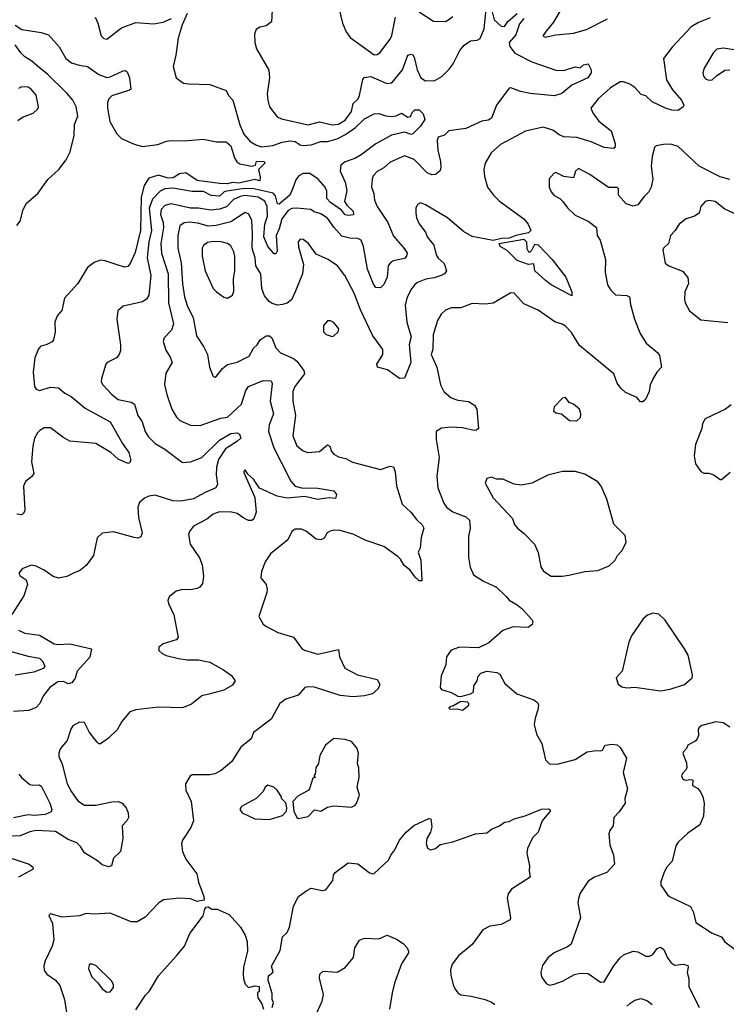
# Model space of a CAD drawing. Extents: x 1839239 to 1929705, y 762242 to 910352.
# Tile 308 of 429: x 1856083 to 1860474, y 872965 to 879086. Entities that reach past the tile are written whole.
import ezdxf

# ---------------------------------------------------------------- set-up
doc = ezdxf.new("R2010")
doc.units = 0

msp = doc.modelspace()

# ---------------------------------------------------------------- linework, layer by layer
at = {"layer": '0CON10XD'}
for points in [[(1858057.9, 879195), (1858088.2, 879065), (1858111.3, 879011.3), (1858136.9, 878975), (1858285, 878868.1), (1858305, 878869.2), (1858320.7, 878879.3), (1858385.4, 878965), (1858395, 878986.7), (1858417.9, 879102.1)], [(1859490, 879225), (1859400, 879070), (1859353.8, 879015), (1859333.3, 878985), (1859347.5, 878977.5), (1859415, 878992), (1859525, 879002.5), (1859605, 879025.7), (1859735, 879092.2)], [(1857124.5, 879125), (1857091.6, 879055), (1857068.3, 878971.7), (1857052.9, 878865), (1857035.7, 878795.7), (1857055, 878724.2), (1857101.8, 878691.8), (1857133.3, 878686.7), (1857265, 878683.8), (1857365.6, 878645.6), (1857381.2, 878615), (1857408, 878585), (1857451.9, 878431.9), (1857475.5, 878375), (1857515, 878328.9), (1857555, 878305.6), (1857585, 878296.4), (1857655, 878303.2), (1857714.2, 878325), (1857763.7, 878333.7), (1857795, 878329.3), (1857825, 878308.6), (1857845, 878303.2), (1857895, 878307.2), (1857955, 878328.6), (1857995, 878328.7), (1858055.2, 878345.2), (1858108, 878372), (1858169.7, 878415), (1858225, 878470.4), (1858285, 878500), (1858315, 878503.3), (1858358.7, 878488.7), (1858395.2, 878484.8), (1858421.5, 878488.5), (1858455, 878504.3), (1858495, 878480.5), (1858510.8, 878485), (1858521.6, 878508.4), (1858538.8, 878525), (1858566, 878525), (1858590.9, 878500.9), (1858601.4, 878465), (1858574.4, 878425), (1858525, 878376), (1858515, 878373.1), (1858475, 878387.3), (1858392.4, 878367.6), (1858295.3, 878314.7), (1858204.4, 878245), (1858165, 878223.1), (1858105, 878202.2), (1858078, 878182), (1858075.4, 878145), (1858104.6, 878075), (1858115.3, 878025), (1858101.8, 877955), (1858115, 877932.9), (1858154.2, 877895), (1858156.7, 877873.3), (1858125, 877868.5), (1858105, 877872.1), (1858082.8, 877902.8), (1858015, 877948.6), (1857991.9, 877975), (1857990.5, 878020.5), (1857982, 878045), (1857937.1, 878095), (1857885, 878130), (1857845, 878129.3), (1857818.1, 878115), (1857798.8, 878091.2), (1857781.1, 878038.9), (1857760.9, 877995), (1857695, 877940), (1857685, 877942.2), (1857671.5, 877991.5), (1857657.6, 878007.6), (1857526.8, 878036.8), (1857465, 878034.7), (1857369.1, 878020.9), (1857354.3, 878015.7), (1857325, 877989.3), (1857273.6, 877993.6), (1857225, 878017.4), (1857155, 878017.1), (1857035, 878038.4), (1856985, 878034.2), (1856955, 878019.7), (1856908.9, 877971.1), (1856887.5, 877915), (1856902.7, 877775), (1856884.8, 877705), (1856874.8, 877605), (1856898, 877495), (1856885, 877373.3), (1856870.6, 877349.4), (1856845, 877332.5), (1856725.8, 877304.2), (1856693.3, 877275), (1856687.1, 877225), (1856710, 877065), (1856709.7, 877030.3), (1856700.8, 877005), (1856685, 876983.8), (1856625.9, 876954.1), (1856618.8, 876945), (1856590.8, 876855), (1856590, 876835), (1856600, 876815), (1856655.7, 876755), (1856695, 876725.6), (1856775, 876708.2), (1856796.4, 876696.4), (1856816.1, 876626.1), (1856844.5, 876585), (1856862.7, 876525), (1856882.4, 876492.4), (1856925, 876451.2), (1856985, 876415.6), (1857095, 876333.6), (1857143.4, 876336.6), (1857215, 876364.7), (1857325, 876472.2), (1857370.5, 876499.5), (1857395, 876512.5), (1857435, 876517.5), (1857448.8, 876508.8), (1857456.7, 876485), (1857436.2, 876465), (1857362.2, 876417.8), (1857318.1, 876351.9), (1857305.3, 876305), (1857303.5, 876253.5), (1857312, 876198), (1857302.5, 876175), (1857235, 876147.3), (1857162.2, 876107.8), (1857085, 876093.6), (1857035, 876094.7), (1856925, 876130), (1856885.8, 876124.2), (1856858, 876112), (1856828.1, 876085), (1856817.8, 876055), (1856820.2, 875990.2), (1856844.3, 875895), (1856835, 875870), (1856817.1, 875862.9), (1856795, 875865.7), (1856665, 875902), (1856596.4, 875893.6), (1856563.3, 875865), (1856541.2, 875755), (1856495, 875693.3), (1856455, 875658.8), (1856425, 875650), (1856376.4, 875623.6), (1856324.4, 875614.4), (1856290, 875625), (1856235, 875664.3), (1856185, 875687.5), (1856155, 875694), (1856097.7, 875672.3), (1856077.5, 875645), (1856085, 875627.5), (1856124.1, 875604.1), (1856132, 875575), (1856108.6, 875505), (1856035, 875387.5)], [(1857650.8, 879145), (1857648.3, 879071.7), (1857615, 879048.8), (1857575, 879040), (1857552, 879025), (1857542.7, 878997.3), (1857544, 878945), (1857554, 878905), (1857631.7, 878771.7), (1857635.6, 878725), (1857620.6, 878625), (1857624.4, 878585), (1857636, 878545), (1857682.6, 878482.6), (1857708.9, 878468.9), (1857875, 878431.5), (1857945, 878451.5), (1858025, 878431.5), (1858065, 878437.5), (1858105, 878461.8), (1858144.6, 878515), (1858154.4, 878565), (1858186.5, 878595), (1858194.5, 878615), (1858214.5, 878715), (1858222.6, 878727.4), (1858265, 878733.3), (1858365, 878690), (1858395, 878692.9), (1858461.8, 878775), (1858494.7, 878865.3), (1858515, 878871.4), (1858525, 878868), (1858535, 878852), (1858552.7, 878775), (1858575, 878724.3), (1858605, 878706.5), (1858661.7, 878708.3), (1858706.8, 878733.2), (1858751.7, 878778.3), (1858777.5, 878812.5), (1858818.9, 878895), (1858845, 878928.2), (1858885, 878955.4), (1858925, 878959.2), (1858945, 878970), (1858970, 879030), (1858981.2, 879148.8)], [(1858565.7, 879135), (1858655, 879076), (1858730, 879075), (1858775, 879106.2)], [(1859015, 879150.8), (1859031.3, 879085), (1859075, 879045.5), (1859095, 879043.3), (1859117.1, 879075), (1859175, 879124.5)], [(1859215.9, 879094.1), (1859189.3, 879060.7), (1859165, 878991.3), (1859123.9, 878945), (1859129.1, 878919.1), (1859158.8, 878878.8), (1859265.8, 878825), (1859415, 878771.4), (1859465, 878770), (1859535, 878793.8), (1859565, 878787.5), (1859587.5, 878805), (1859615, 878812.5), (1859634, 878774), (1859634.2, 878755), (1859613.8, 878725), (1859515, 878678.5), (1859452.8, 878627.2), (1859406.6, 878613.4), (1859255, 878627.7), (1859195, 878638.8), (1859135, 878663.1), (1859125, 878660), (1859045.4, 878555), (1859015, 878474), (1858995, 878461.1), (1858954, 878455), (1858855, 878408.8), (1858748.8, 878395), (1858721.8, 878368.2), (1858684.2, 878355.8), (1858677.1, 878335), (1858680.9, 878275), (1858698.2, 878205), (1858700, 878165), (1858692.8, 878145), (1858667.4, 878122.6), (1858645, 878120.9), (1858614.6, 878134.6), (1858535, 878216), (1858475, 878238.8), (1858385, 878201.1), (1858345, 878165.5), (1858305, 878143.1), (1858280, 878115), (1858272.7, 878095), (1858270, 878045), (1858283.8, 878005), (1858288.5, 877965), (1858304.7, 877925), (1858370.4, 877825), (1858405, 877740), (1858475, 877661.4), (1858490.6, 877635), (1858487.1, 877615), (1858475, 877601.9), (1858405, 877587.5), (1858388.3, 877578.3), (1858372.9, 877555), (1858366.2, 877485), (1858345, 877440), (1858325, 877418.8), (1858295, 877420), (1858281.1, 877441.1), (1858243.4, 877535), (1858219.6, 877675), (1858204.7, 877714.7), (1858184.7, 877724.7), (1858135, 877727.1), (1858085, 877740.4), (1858035, 877795.5), (1857995, 877851.4), (1857955, 877879.4), (1857912.1, 877892.1), (1857892.5, 877905), (1857805, 877914.2), (1857775, 877911.2), (1857750.4, 877899.6), (1857712.5, 877847.5), (1857695.5, 877785), (1857677.6, 877745), (1857683, 877647), (1857675, 877630), (1857665, 877630), (1857625, 877675.5), (1857601, 877735), (1857605.4, 877815), (1857622.1, 877865), (1857620.2, 877925), (1857606.9, 877956.9), (1857565, 877981.8), (1857482.4, 877992.4), (1857453.2, 877986.8), (1857411.6, 877968.4), (1857367.6, 877922.4), (1857325, 877909), (1857271.5, 877901.5), (1857195, 877913.9), (1857145, 877913.5), (1857025, 877940.7), (1856985, 877930.3), (1856961.6, 877905), (1856958.1, 877875), (1856974.3, 877825), (1856977.5, 877795), (1856959.6, 877695), (1856963.8, 877635), (1857006, 877505), (1857008.2, 877325), (1857037.9, 877195), (1857025.6, 877155), (1856981.6, 877108.4), (1856974.5, 877085), (1856991.1, 877031.1), (1857018.8, 876988.8), (1857030.8, 876955), (1856991.7, 876888.3), (1856982.7, 876817.3), (1856998, 876755), (1857029.2, 876665), (1857057.5, 876615), (1857078.8, 876595), (1857145, 876564.4), (1857205, 876563.3), (1857331.8, 876608.2), (1857375, 876614.7), (1857461.8, 876695), (1857488.8, 876781.2), (1857504.4, 876805), (1857595, 876843.5), (1857645, 876841.2), (1857650.8, 876825), (1857638.6, 876715), (1857659.6, 876635), (1857633.3, 876566.7), (1857630, 876525), (1857662.5, 876425), (1857708.5, 876335), (1857767.9, 876217.9), (1857795, 876185.9), (1857835, 876176), (1857935, 876173.1), (1858035, 876156.9), (1858050.6, 876135), (1858045, 876110), (1858005, 876112.9), (1857932.9, 876102.9), (1857855, 876120.6), (1857745, 876110.4), (1857683.2, 876123.2), (1857572.9, 876172.9), (1857535, 876228.8), (1857500.7, 876260.7), (1857483.3, 876286.7), (1857475, 876280), (1857475, 876270), (1857543.3, 876115), (1857552.9, 876025), (1857537.9, 875982.1), (1857525, 875972), (1857505, 875972), (1857475, 875986), (1857435, 876015.7), (1857400, 876025), (1857325, 876027.1), (1857285, 876011.9), (1857245, 875981.4), (1857162.6, 875937.4), (1857138, 875905), (1857132.5, 875885), (1857142.5, 875825), (1857201.2, 875741.2), (1857217, 875697), (1857226.1, 875623.9), (1857219.5, 875580.5), (1857201.7, 875558.3), (1857185, 875550), (1857145, 875542), (1857095, 875544), (1857056.1, 875533.9), (1857011.7, 875498.3), (1857003.3, 875475), (1857007, 875457), (1857041.2, 875385), (1857066.7, 875245), (1857055, 875230), (1856975, 875206.2), (1856947.5, 875185), (1856947.5, 875165), (1856967.5, 875145), (1856992.7, 875132.7), (1857070, 875115), (1857125, 875107.1), (1857195, 875106.9), (1857265, 875090.8), (1857350, 875045), (1857399.5, 875009.5), (1857422.5, 874975), (1857405, 874948.8), (1857351.7, 874918.3), (1857257.3, 874892.7), (1857215, 874882.5), (1857149.7, 874830.3), (1857095, 874808.1), (1856945, 874811.2), (1856804.4, 874794.4), (1856766.9, 874783.1), (1856716.8, 874723.2), (1856688.8, 874671.2), (1856635, 874620), (1856585, 874583.8), (1856575, 874583.8), (1856565, 874593.3), (1856516.2, 874655), (1856485, 874716.7), (1856455, 874718), (1856413.8, 874695), (1856401.2, 874675), (1856378, 874605), (1856335, 874552.5), (1856326.2, 874525), (1856326.7, 874505), (1856347, 874457), (1856378.6, 874335), (1856405.8, 874285), (1856445, 874228.6), (1856485, 874202.2), (1856555, 874201.9), (1856655, 874222.9), (1856695.7, 874225.7), (1856720, 874215), (1856744, 874185), (1856757.5, 874155), (1856758, 874125), (1856748.8, 874105), (1856718.8, 874075), (1856724.2, 873995.8), (1856710, 873915), (1856666.4, 873873.6), (1856652.5, 873825), (1856635, 873818.8), (1856595, 873832), (1856566.6, 873856.6), (1856485, 873905.8), (1856460, 873945), (1856437.6, 873967.6), (1856385, 873989.3), (1856305, 874039.1), (1856185.4, 874045.4), (1856145, 874036.2), (1856085, 874011.5), (1855992.6, 874007.4)], [(1856055, 879052.9), (1856096, 879026), (1856217, 879007), (1856262.4, 878992.4), (1856328.3, 878918.3), (1856369.7, 878845), (1856405, 878818.8), (1856453.3, 878803.3), (1856505, 878794.4), (1856575, 878744.4), (1856625, 878727.5), (1856645, 878730), (1856725, 878768), (1856739.3, 878769.3), (1856751.2, 878761.2), (1856766.2, 878725), (1856774, 878655), (1856765, 878647.5), (1856655, 878612.1), (1856636.6, 878595), (1856628, 878572), (1856628.3, 878535), (1856643.3, 878453.3), (1856685.6, 878375.6), (1856715, 878347.6), (1856795, 878311.2), (1856845, 878298.1), (1856940.7, 878309.3), (1856995, 878331.1), (1857024.5, 878335.5), (1857105, 878332.4), (1857222.2, 878342.2), (1857306.2, 878326.2), (1857365, 878327.3), (1857395, 878302.2), (1857418, 878228), (1857432.4, 878202.4), (1857450.3, 878189.7), (1857524, 878176), (1857547.5, 878182.5), (1857555, 878206.2), (1857602.5, 878205), (1857605.6, 878194.4), (1857567.5, 878155), (1857577.7, 878107.7), (1857575.7, 878084.3), (1857545, 878091.6), (1857445, 878069.3), (1857405, 878074.2), (1857375, 878065.7), (1857325, 878068.3), (1857185, 878086.8), (1857115, 878133.8), (1857075, 878128.3), (1857036.5, 878103.5), (1857005, 878101.2), (1856945, 878119.8), (1856885, 878101.2), (1856855.7, 878055), (1856837, 877983), (1856833.4, 877775), (1856800.7, 877639.3), (1856770, 877570), (1856755, 877551.9), (1856735, 877547.5), (1856683.4, 877563.4), (1856615, 877586.8), (1856585, 877590), (1856545, 877577.3), (1856504.6, 877545), (1856444.8, 877445.2), (1856361.4, 877355), (1856345, 877277.5), (1856315.8, 877244.2), (1856301.2, 877205), (1856303.3, 877145), (1856292.5, 877095), (1856285, 877082.5), (1856246.4, 877063.6), (1856215, 877056.2), (1856199.5, 877040.5), (1856177, 876983), (1856166.2, 876895), (1856174.2, 876805), (1856185, 876788.8), (1856205, 876780.8), (1856275, 876802), (1856325, 876797.5), (1856363.1, 876765), (1856403, 876743), (1856490.6, 876670.6), (1856645, 876585.7), (1856721.5, 876451.5), (1856761.9, 876395), (1856773.3, 876345), (1856765, 876330), (1856755, 876327.5), (1856694.5, 876354.5), (1856650, 876395), (1856555, 876450.5), (1856395, 876465.4), (1856350, 876490), (1856275, 876549.1), (1856235, 876548.5), (1856208.7, 876531.3), (1856193.4, 876516.6), (1856175.7, 876484.3), (1856164.2, 876434.2), (1856156.6, 876336.6), (1856170, 876265), (1856156.8, 876243.2), (1856118.6, 876215), (1856105.5, 876185), (1856115, 876033.8), (1856105.6, 876015), (1856095, 876008.1), (1856065, 876011.8)], [(1860373.2, 879096.8), (1860301.9, 879068.1), (1860255, 879041.8), (1860137.8, 878915), (1860084.7, 878845.3), (1860101.8, 878711.8), (1860140.5, 878650.5), (1860195, 878585.8), (1860210, 878555), (1860206.7, 878545), (1860175, 878520.8), (1860135, 878523.3), (1860096.7, 878535), (1860013.8, 878575), (1859973.1, 878613.1), (1859945, 878620.5), (1859905, 878663.5), (1859874.7, 878684.7), (1859835, 878699.4), (1859815, 878699.4), (1859755, 878662.1), (1859678.6, 878595), (1859632.5, 878535), (1859645, 878506.7), (1859681.1, 878455), (1859758.5, 878395), (1859783.5, 878315), (1859783.1, 878296.9), (1859774.2, 878285.8), (1859715, 878291.5), (1859635, 878326.4), (1859545, 878352.7), (1859465, 878356.9), (1859435, 878369.6), (1859395, 878399.2), (1859335, 878418), (1859226.4, 878393.6), (1859070.8, 878309.2), (1859012.4, 878257.6), (1858976, 878195), (1858967.1, 878155), (1858970.3, 878110.3), (1858990.8, 878045), (1859027.5, 877995), (1859065, 877958.1), (1859215, 877848.1), (1859241.8, 877815), (1859258.6, 877775), (1859245, 877761.8), (1859166, 877745), (1859125, 877728), (1859077.5, 877725), (1859025, 877712.5), (1858895, 877737.3), (1858840.2, 877770.2), (1858741.1, 877855), (1858605, 877934), (1858573.6, 877946.4), (1858555, 877937.5), (1858543.8, 877915), (1858544.1, 877885.9), (1858549.2, 877855), (1858565, 877816.7), (1858604.2, 877765), (1858615.8, 877735), (1858655.8, 877685), (1858671.2, 877625), (1858684.3, 877604.3), (1858720.9, 877570.9), (1858734.2, 877525), (1858723.3, 877506.7), (1858701.2, 877495), (1858659.3, 877480.7), (1858607.4, 877472.6), (1858555, 877451.9), (1858539.3, 877440.7), (1858513.6, 877406.4), (1858488.1, 877355), (1858477.9, 877312.1), (1858489.6, 877205), (1858516.2, 877115), (1858502.9, 877067.1), (1858512.7, 876955), (1858475, 876858), (1858443.8, 876855), (1858369.1, 876909.1), (1858306.2, 876926.2), (1858302, 876945), (1858339.4, 877005), (1858338.8, 877035), (1858274.8, 877124.8), (1858201.7, 877281.7), (1858160.9, 877385), (1858103.3, 877495), (1858058, 877555), (1857998.8, 877595), (1857925, 877628.8), (1857875, 877696.2), (1857845, 877718.8), (1857825, 877722.5), (1857814.2, 877705.8), (1857814.5, 877674.5), (1857845.7, 877565), (1857839.4, 877505), (1857794.4, 877395), (1857772.5, 877345), (1857745.5, 877324.5), (1857715, 877314.4), (1857685, 877312.2), (1857651.2, 877321.2), (1857633.3, 877333.3), (1857605, 877370), (1857588.5, 877415), (1857581.5, 877505), (1857550, 877555), (1857545.3, 877605), (1857528.2, 877665), (1857530.6, 877755), (1857525, 877836.7), (1857506.9, 877876.9), (1857485, 877886.7), (1857395, 877830), (1857303.6, 877806.4), (1857255, 877803), (1857190.7, 877820.7), (1857135, 877827.4), (1857105, 877823.2), (1857078.2, 877805), (1857064.7, 877745), (1857066.5, 877665), (1857087.2, 877575), (1857093.9, 877443.9), (1857106, 877364), (1857125, 877302.9), (1857160.7, 877235), (1857180.6, 877120.6), (1857225.6, 877055), (1857249.4, 877005), (1857262.9, 876925), (1857285, 876867.5), (1857295, 876863.8), (1857305, 876870), (1857342.4, 876917.6), (1857375, 876942.5), (1857435, 876957.1), (1857509.2, 876995), (1857535.3, 877044.7), (1857559.5, 877065), (1857577.1, 877095), (1857615, 877119.5), (1857635, 877119.5), (1857649.1, 877109.1), (1857675.6, 877045), (1857702.9, 877015), (1857785, 876979.6), (1857805, 876962.9), (1857847.8, 876905), (1857852.2, 876885), (1857793.3, 876805), (1857780.9, 876775), (1857780, 876715), (1857796.6, 876625), (1857780.3, 876499.7), (1857805, 876437.5), (1857845, 876405.8), (1857872.5, 876395), (1857945, 876400.6), (1857995, 876443.8), (1858009.2, 876435), (1858021.3, 876401.3), (1858035, 876384.5), (1858065, 876368.9), (1858108.6, 876358.6), (1858150, 876335), (1858325, 876290), (1858385, 876309.2), (1858405.6, 876305.6), (1858415.6, 876275), (1858425, 876187.5), (1858460, 876075), (1858513.1, 876025), (1858548.3, 875978.3), (1858583.3, 875945), (1858593.6, 875925), (1858577, 875867), (1858570.5, 875799.5), (1858560, 875775), (1858576.7, 875725), (1858582, 875598), (1858565, 875597.5), (1858540, 875620), (1858508, 875665), (1858473, 875693), (1858448.3, 875731.7), (1858435, 875747.1), (1858345, 875810.9), (1858229.3, 875849.3), (1858158.8, 875885), (1858075, 875910.4), (1858036.8, 875913.2), (1858012.9, 875907.1), (1857993.1, 875895), (1857975, 875862.5), (1857955, 875852.9), (1857925, 875855.7), (1857865.8, 875905), (1857835, 875918.6), (1857795, 875918), (1857775, 875904), (1857748.6, 875851.4), (1857641.4, 875765), (1857608.6, 875715), (1857586, 875655), (1857581.2, 875615), (1857613.6, 875573.6), (1857621.2, 875545), (1857619.2, 875525), (1857568.8, 875375), (1857595, 875327.5), (1857612.5, 875315), (1857686.3, 875276.3), (1857785, 875246.4), (1857835, 875179.2), (1857853.3, 875166.7), (1857935, 875142.2), (1858065, 875170), (1858070, 875125), (1858103.8, 875055), (1858183, 875013), (1858303.6, 874983.6), (1858320, 874955), (1858310, 874925), (1858275, 874894), (1858225, 874882.2), (1858155, 874876.4), (1858075, 874884), (1857915, 874936.8), (1857875, 874939.1), (1857855, 874933.5), (1857812.6, 874887.4), (1857737.6, 874862.4), (1857700, 874835), (1857645, 874737.5), (1857536.7, 874655), (1857521.2, 874615), (1857456.4, 874563.6), (1857400.8, 874475), (1857335, 874418.5), (1857295, 874398.2), (1857265, 874391.2), (1857155, 874391.2), (1857139.5, 874380.5), (1857114, 874335), (1857116, 874295), (1857148.6, 874225), (1857163.3, 874105), (1857145.7, 874064.3), (1857094.5, 873985.5), (1857089.2, 873965), (1857094.2, 873915), (1857116.3, 873866.3), (1857182.9, 873775), (1857194.3, 873724.3), (1857226.7, 873635), (1857228.3, 873611.7), (1857186.4, 873603.6), (1857145, 873620.8), (1857075, 873624.2), (1856975.9, 873614.1), (1856946.7, 873595), (1856863, 873507), (1856813.6, 873476.4), (1856775, 873478), (1856645, 873530.8), (1856545, 873524), (1856495, 873530), (1856455, 873514), (1856399.2, 873510.8), (1856346.4, 873506.4), (1856275, 873526.7), (1856263, 873517), (1856286.4, 873466.4), (1856295.6, 873365), (1856284.2, 873325), (1856240.8, 873235), (1856233.9, 873203.9), (1856235.8, 873175), (1856251.7, 873151.7), (1856305, 873114.3), (1856331.4, 873081.4), (1856360.6, 872995), (1856374.5, 872914.5)], [(1856550.9, 879100.9), (1856568.6, 879065), (1856590, 878985), (1856605, 878969.2), (1856625, 878964.3), (1856715, 879036), (1856805, 879069.4), (1856915, 879059.3), (1856975, 879069.6), (1857025.8, 879094.2)], [(1856065, 877806.6), (1856085, 877833.5), (1856104, 877906), (1856124.7, 877945), (1856196.4, 878005), (1856257.3, 878092.7), (1856327.1, 878155), (1856372.7, 878215), (1856397.5, 878265), (1856421.4, 878365), (1856423.8, 878435), (1856444, 878486), (1856434.3, 878545), (1856413.6, 878585), (1856375, 878629), (1856256.5, 878746.5), (1856205, 878786.6), (1856158.5, 878828.5), (1856114.5, 878855), (1856089.6, 878879.6), (1856055, 878929.5)], [(1860525, 878899.2), (1860455, 878910), (1860415, 878903.3), (1860395, 878882.5), (1860336.2, 878785), (1860328.8, 878755), (1860332, 878735), (1860345, 878718.8), (1860365, 878710), (1860387, 878713), (1860412.7, 878737.3), (1860465, 878771.2), (1860495, 878774)], [(1856070.5, 878459.5), (1856100.5, 878479.5), (1856165.8, 878504.2), (1856195, 878532.5), (1856200, 878545), (1856185, 878616.7), (1856154.5, 878654.5), (1856135, 878666.9), (1856095, 878668.5), (1856075, 878657.5)], [(1860435, 878108.9), (1860305.7, 878175), (1860175, 878298.1), (1860135, 878310.6), (1860095, 878312), (1860038.3, 878301.7), (1860028.3, 878291.7), (1860014.1, 878235.9), (1860008, 878175), (1860017.8, 878095), (1860007.8, 878045), (1859992.9, 878015), (1859963.2, 877986.8), (1859925, 877934.4), (1859895, 877927.1), (1859852.2, 877942.2), (1859804.4, 877994.4), (1859803.3, 878035), (1859795, 878043.3), (1859742.3, 878042.3), (1859625, 878124.2), (1859555, 878161.2), (1859536.2, 878145), (1859525, 878103.3), (1859465, 878111.4), (1859415, 878136.2), (1859405, 878132.5), (1859373, 878097), (1859373.8, 878045), (1859386.2, 878015), (1859405, 877993.8), (1859440, 877975), (1859458.8, 877955), (1859486.1, 877916.1), (1859535, 877871.2), (1859615, 877834), (1859668, 877795), (1859672, 877745), (1859690, 877715), (1859722.9, 877595), (1859721.1, 877515), (1859736.6, 877436.6), (1859755.8, 877405), (1859785, 877376), (1859855, 877370.8), (1859872.5, 877362.5), (1859878.6, 877315), (1859902.5, 877225), (1859938, 877135), (1859976, 877075), (1860048.8, 877015), (1860058.3, 876998.3), (1860072, 876925), (1860042.2, 876895), (1860018.6, 876855), (1860000, 876815), (1859994.3, 876775), (1859971.9, 876725), (1859955, 876709.2), (1859940, 876710), (1859918, 876738), (1859847.9, 876767.9), (1859818, 876795), (1859795, 876826.2), (1859775.3, 876885.3), (1859561, 877061), (1859512.2, 877142.2), (1859475, 877180), (1859453.9, 877193.9), (1859407.7, 877207.7), (1859305, 877280), (1859215, 877318.8), (1859156.2, 877385), (1859135, 877387.5), (1859025.7, 877324.3), (1858975, 877317.5), (1858895, 877320.6), (1858825, 877295.6), (1858765, 877294.4), (1858729.8, 877280.2), (1858701.9, 877255), (1858678.9, 877215), (1858653.2, 877126.8), (1858649.5, 877035), (1858640, 877005), (1858675.4, 876925.4), (1858698.1, 876815), (1858718.1, 876775), (1858765, 876735.6), (1858805, 876720), (1858872.4, 876712.4), (1858909.7, 876689.7), (1858924, 876665), (1858933.3, 876545), (1858922.5, 876535), (1858907.3, 876532.7), (1858835, 876548.5), (1858765, 876553.5), (1858703.5, 876546.5), (1858671.2, 876525), (1858670.6, 876475), (1858690, 876365), (1858674.4, 876245), (1858681.1, 876175), (1858719.3, 876079.3), (1858735.5, 876055.5), (1858775, 876026.9), (1858855.4, 875995.4), (1858877.5, 875975), (1858883.1, 875925), (1858872.2, 875875), (1858871.9, 875745), (1858882.1, 875682.1), (1858902, 875635), (1858965.5, 875595.5), (1859045, 875557.1), (1859105, 875499.2), (1859125, 875477.1), (1859175, 875448.8), (1859205, 875423.3), (1859266.1, 875356.1), (1859272.5, 875345), (1859267.5, 875325), (1859243, 875307), (1859149.3, 875310.7), (1859085, 875288), (1858998.8, 875211.2), (1858935, 875180), (1858815.9, 875184.1), (1858765, 875166.7), (1858736.1, 875123.9), (1858730, 875075), (1858702.4, 875007.6), (1858696.2, 874935), (1858705, 874922.5), (1858765, 874904), (1858805, 874880), (1858825, 874878.8), (1858885, 874894), (1858902, 874905), (1858904.4, 874945), (1858926.2, 874975), (1858932.5, 875005), (1858947.6, 875022.4), (1858985, 875035.8), (1859048.3, 875028.3), (1859067.3, 875017.3), (1859098.3, 874958.3), (1859172.5, 874895), (1859277, 874857), (1859301.3, 874841.3), (1859307.5, 874825), (1859303.1, 874795), (1859285.5, 874744.5), (1859279.4, 874705), (1859294.6, 874644.6), (1859328, 874585), (1859350, 874485), (1859375, 874458.6), (1859422.4, 874457.6), (1859535, 874486.4), (1859608.8, 874535), (1859665, 874542.9), (1859695, 874539.5), (1859704.2, 874545), (1859721.2, 874575), (1859765, 874582.5), (1859795, 874577.1), (1859815, 874562), (1859854.2, 874495), (1859833.8, 874405), (1859859.2, 874305), (1859844.2, 874245), (1859845.8, 874215), (1859809.1, 874160.9), (1859774.2, 874125), (1859771.2, 874075), (1859750, 874045), (1859743.8, 874025), (1859750, 873955), (1859772.3, 873892.3), (1859779.2, 873835), (1859731.2, 873785), (1859655.4, 873754.6), (1859615, 873729.4), (1859565.7, 873655), (1859555, 873622.5), (1859551.9, 873595), (1859568.9, 873505), (1859510.7, 873339.3), (1859487.7, 873322.3), (1859403.8, 873285), (1859365.6, 873254.4), (1859332.5, 873205), (1859322, 873165), (1859325.8, 873135.8), (1859355, 873093.8), (1859375, 873084.3), (1859405, 873090), (1859455, 873108.6), (1859529.7, 873150.3), (1859565, 873158.8), (1859615, 873156.7), (1859692.3, 873102.3), (1859715, 873103.3), (1859775, 873204), (1859815, 873254.4), (1859835, 873271.1), (1859895, 873294.5), (1859925, 873290), (1859974.6, 873264.6), (1859996.2, 873263.8), (1860015, 873271.9), (1860045, 873310.8), (1860065, 873320), (1860085.7, 873305), (1860107.2, 873257.2), (1860129.5, 873225), (1860155, 873208.8), (1860205, 873214.5), (1860234.2, 873205), (1860237.8, 873195), (1860231.7, 873161.7), (1860241.1, 873125), (1860240.5, 873075), (1860305.6, 872945)], [(1860495, 878093.2), (1860435, 878108.9)], [(1860615, 877840), (1860465, 877907.5), (1860405, 877955.6), (1860365, 877961.2), (1860342.5, 877955), (1860316.7, 877925), (1860305, 877883.3), (1860276.7, 877865), (1860225, 877846.9), (1860180.8, 877815), (1860155.8, 877775), (1860127.5, 877745), (1860114, 877695), (1860083.5, 877666.5), (1860079.2, 877655), (1860095, 877573.3), (1860115.8, 877555.8), (1860202.3, 877522.3), (1860235, 877482.5), (1860240, 877445), (1860217.1, 877395), (1860214.2, 877345), (1860217.5, 877325), (1860245, 877276.2), (1860315, 877220), (1860484.4, 877204.4)], [(1857375, 877353.8), (1857405, 877373.8), (1857412.6, 877397.4), (1857412.5, 877475), (1857420, 877525), (1857418.9, 877615), (1857412.9, 877642.9), (1857395, 877680), (1857375, 877695.4), (1857334.6, 877704.6), (1857285, 877706), (1857250.2, 877699.8), (1857225, 877682), (1857217.1, 877665), (1857216.7, 877615), (1857235.7, 877525), (1857286, 877415), (1857305, 877393.8), (1857351.2, 877361.2), (1857375, 877353.8)], [(1859515, 877370), (1859385, 877437.1), (1859350, 877465), (1859284.2, 877525), (1859278.3, 877568.3), (1859245, 877564), (1859175, 877588.9), (1859111.5, 877651.5), (1859068, 877675), (1859062.5, 877695), (1859215, 877722), (1859232, 877705), (1859233.9, 877663.9), (1859245, 877642.5), (1859255, 877642.5), (1859265, 877652.5), (1859285, 877690), (1859305, 877685.7), (1859392, 877595), (1859476.2, 877486.2), (1859513.8, 877395), (1859515, 877370)], [(1858025, 877116.7), (1858035, 877120), (1858062.5, 877145), (1858066.2, 877165), (1858035, 877203.3), (1858015, 877213.8), (1857995, 877213.3), (1857971.2, 877185), (1857970, 877145), (1857988.3, 877128.3), (1858025, 877116.7)], [(1859545, 876592.5), (1859567.5, 876612.5), (1859570, 876635), (1859562.5, 876665), (1859525, 876696.7), (1859497, 876707), (1859475, 876737.5), (1859455, 876732.5), (1859405, 876680), (1859400, 876655), (1859415, 876642.5), (1859450, 876635), (1859500, 876595), (1859545, 876592.5)], [(1860505, 876692.5), (1860470, 876665), (1860343.3, 876605), (1860326.2, 876575), (1860321.2, 876545), (1860283.3, 876445), (1860273.3, 876375), (1860282.5, 876325), (1860315, 876277.5), (1860335, 876267.5), (1860365, 876267.5), (1860397, 876257), (1860435, 876227.5), (1860445, 876227.5), (1860497, 876273)], [(1859454.1, 875625.9), (1859495, 875632.5), (1859595, 875656), (1859675, 875661.2), (1859745, 875690), (1859782.5, 875725), (1859797.5, 875755), (1859827.5, 875785), (1859851.7, 875838.3), (1859845, 875880), (1859775, 875950), (1859732.5, 876105), (1859696.7, 876185), (1859675, 876212.5), (1859595, 876260), (1859535, 876276.2), (1859455, 876276.2), (1859365, 876253.8), (1859265, 876203.8), (1859201.7, 876191.7), (1859155, 876198.8), (1859085, 876229.2), (1859045, 876230), (1859015, 876241.2), (1858985, 876233.3), (1858976.2, 876205), (1859025, 876114), (1859146.2, 875985), (1859158.3, 875948.3), (1859176.2, 875925), (1859219.7, 875889.7), (1859282, 875825), (1859304.2, 875774.2), (1859321.2, 875685), (1859337.3, 875657.3), (1859385, 875626.2), (1859454.1, 875625.9)], [(1860065, 874913.8), (1860125, 874923.8), (1860215, 874953.8), (1860262.5, 874995), (1860263, 875013), (1860237.8, 875135), (1860214.4, 875174.4), (1860095, 875353.3), (1860055, 875390), (1860017, 875397), (1859985, 875383.3), (1859958.3, 875361.7), (1859883.8, 875255), (1859868.8, 875215), (1859826.7, 875035), (1859790, 874995), (1859802.5, 874955), (1859825, 874937.5), (1859855, 874932.5), (1859905, 874936.7), (1860065, 874913.8)], [(1856075, 875291.5), (1856115, 875272.2), (1856205, 875258.9), (1856296.1, 875206.1), (1856321.3, 875201.3), (1856395, 875205.4), (1856528.8, 875175), (1856517.9, 875122.1), (1856439.5, 875035), (1856427.6, 874992.4), (1856406.8, 874963.2), (1856385, 874957.8), (1856355, 874970.8), (1856320.9, 874969.1), (1856271.1, 874935), (1856231.4, 874885), (1856208.6, 874835), (1856185, 874810.8), (1856138.7, 874791.3), (1856045, 874784.5)], [(1855985, 875171.1), (1856135, 875129.5), (1856205, 875116.7), (1856227.5, 875095), (1856238.8, 875065), (1856227.9, 875052.1), (1856171.3, 875028.7), (1856055, 875010.8)], [(1858835, 874792.5), (1858873.3, 874825), (1858873.3, 874835), (1858865, 874843.3), (1858823.6, 874846.4), (1858775, 874817.5), (1858763, 874817), (1858750, 874805), (1858755, 874800), (1858801.7, 874801.7), (1858835, 874792.5)], [(1860495, 874687.5), (1860453.9, 874713.9), (1860409.3, 874720.7), (1860321.7, 874698.3), (1860304.3, 874685.7), (1860300, 874675), (1860301.2, 874635), (1860293.8, 874615), (1860280.5, 874599.5), (1860234.3, 874575.7), (1860225.7, 874554.3), (1860208, 874535), (1860204, 874524), (1860226.7, 874465), (1860227.7, 874437.7), (1860225, 874423.8), (1860201.2, 874398.8), (1860196.2, 874385), (1860203.8, 874365), (1860217.9, 874357.9), (1860255, 874362), (1860265, 874357.5), (1860263.9, 874323.9), (1860296.1, 874306.1), (1860313.3, 874285), (1860328.8, 874255), (1860336.7, 874215), (1860332.5, 874135), (1860309.3, 874080.7), (1860235, 874027.5), (1860175, 873972.5), (1860159.3, 873950.7), (1860136.7, 873855), (1860103.3, 873815), (1860085, 873780), (1860067.5, 873725), (1860067.5, 873705), (1860107.5, 873645), (1860120, 873635), (1860252.1, 873572.1), (1860270.8, 873535), (1860285, 873473.8), (1860386.5, 873406.5), (1860444.1, 873384.1), (1860465, 873353.8), (1860623.8, 873235)], [(1857815, 874118.8), (1857835, 874123.8), (1857875, 874132.9), (1857915, 874172.9), (1857955, 874166.2), (1857995, 874191.2), (1858035, 874198.8), (1858145, 874191.2), (1858165, 874200), (1858175, 874212.5), (1858194, 874265), (1858180.8, 874315), (1858192.9, 874375), (1858190, 874435), (1858181.4, 874461.4), (1858188.9, 874525), (1858178.6, 874558.6), (1858145, 874597.5), (1858105, 874611.2), (1858035, 874617.5), (1857983.8, 874575), (1857948, 874512), (1857938.9, 874461.1), (1857922.5, 874435), (1857920, 874395), (1857910, 874385), (1857920, 874375), (1857905, 874370), (1857883.8, 874305), (1857875.8, 874294.2), (1857810.7, 874259.3), (1857781.2, 874225), (1857786.2, 874165), (1857805, 874126.7), (1857815, 874118.8)], [(1856078.2, 874395), (1856093.1, 874375), (1856145, 874331.8), (1856165, 874326.7), (1856205, 874328.5), (1856218.9, 874318.9), (1856269.2, 874215), (1856281.6, 874175), (1856279.3, 874160.7), (1856242, 874145), (1856175, 874139.4), (1856135, 874143.3), (1856045, 874124.3)], [(1857635, 874113.8), (1857715, 874137.5), (1857740, 874165), (1857742.5, 874185), (1857737, 874217), (1857710, 874245), (1857710, 874255), (1857682.5, 874295), (1857662.5, 874315), (1857625, 874326.7), (1857607.5, 874315), (1857595, 874287.5), (1857552.5, 874245), (1857461.4, 874195), (1857451.1, 874175), (1857465.8, 874155), (1857545, 874117.5), (1857635, 874113.8)], [(1857867.7, 873672.3), (1857895, 873686.2), (1857965, 873672.5), (1857985, 873676.7), (1858028, 873735), (1858032.7, 873767.3), (1858043.3, 873785), (1858125, 873844.2), (1858185, 873838.8), (1858255, 873784), (1858273.6, 873776.4), (1858285, 873778.8), (1858375, 873860), (1858389.1, 873890.9), (1858415, 873924), (1858444, 873986), (1858484.6, 874035.4), (1858533, 874077), (1858625, 874118.8), (1858637, 874117), (1858643, 874067), (1858636.2, 874035), (1858613.6, 873996.4), (1858609.4, 873965), (1858618, 873935), (1858635, 873924.2), (1858667, 873933), (1858695, 873958.8), (1858775, 873974), (1858915, 874024.3), (1858985, 874030.8), (1859015, 874052.5), (1859065, 874074.4), (1859095, 874097.5), (1859125, 874100.8), (1859156.7, 874116.7), (1859225, 874136.9), (1859325, 874177.1), (1859369.2, 874179.2), (1859377.5, 874175), (1859380, 874165), (1859330, 874105), (1859304.2, 874035), (1859270.2, 873999.8), (1859237.7, 873932.3), (1859234.2, 873905), (1859251.4, 873825), (1859248.6, 873795), (1859255.9, 873754.1), (1859139.7, 873680.3), (1859117.7, 873652.3), (1859112, 873625), (1859133.3, 873505), (1859130.7, 873489.3), (1859075, 873460), (1859005, 873450), (1858961.7, 873428.3), (1858894.4, 873335.6), (1858810, 873265), (1858770, 873215), (1858760.5, 873179.5), (1858761.2, 873145), (1858776, 873085), (1858788.8, 873058.8), (1858805.8, 873035.8), (1858824.4, 873024.4), (1858887.5, 873015), (1858975, 872994.3), (1859015, 872977.5), (1859035, 872964.2)], [(1856024.3, 873875), (1856141.2, 873835), (1856165, 873816.7), (1856166.7, 873805), (1856075, 873754.6)], [(1857652.5, 872945), (1857660, 872975), (1857652.5, 872995), (1857651.7, 873031.7), (1857627.5, 873115), (1857628.3, 873141.7), (1857657.5, 873165), (1857648.3, 873201.7), (1857700.5, 873299.5), (1857716.4, 873383.6), (1857745, 873410), (1857760, 873445), (1857784.3, 873575), (1857815, 873633.8), (1857867.7, 873672.3)], [(1856805, 872930), (1856865, 873022), (1856888.1, 873045), (1856945, 873141.2), (1857055, 873263.3), (1857106.2, 873325), (1857141.2, 873405), (1857223.3, 873515), (1857233, 873557), (1857241.7, 873568.3), (1857255, 873570), (1857277, 873557), (1857310, 873555), (1857385, 873523.8), (1857454.4, 873444.4), (1857484.3, 873394.3), (1857495.6, 873355.6), (1857498.6, 873295), (1857474, 873195), (1857472.3, 873152.3), (1857473.8, 873125), (1857485, 873090), (1857505, 873070), (1857545, 873080), (1857570, 873075), (1857570, 873045), (1857560, 873035), (1857560, 873025), (1857562.5, 873005), (1857587, 872967), (1857597.5, 872935)], [(1857925, 872902.5), (1857962, 872985), (1857970.8, 873025), (1857945, 873127.5), (1857947.3, 873152.7), (1857969.3, 873170.7), (1858055, 873164), (1858105, 873193.8), (1858157.5, 873255), (1858165.8, 873315), (1858195, 873362.5), (1858225, 873376.2), (1858315, 873372.5), (1858365.5, 873394.5), (1858425, 873369.6), (1858465, 873342.9), (1858491.1, 873315), (1858500, 873295), (1858498.1, 873285), (1858454.6, 873215.4), (1858411.8, 873095), (1858397.3, 873035), (1858380.6, 872935)], [(1856625, 873040), (1856645, 873041.2), (1856665, 873070), (1856665.7, 873085), (1856655, 873108.8), (1856555, 873206), (1856525, 873216.2), (1856515, 873210), (1856510, 873185), (1856532, 873135), (1856568.3, 873098.3), (1856595, 873060), (1856625, 873040)], [(1859855, 872952.5), (1859875, 872968.6), (1859905, 872989.4), (1859945, 873001.5), (1859985, 872986.9), (1860013.6, 872963.6)]]:
    msp.add_lwpolyline(points, dxfattribs=at)

doc.saveas('drawing.dxf')
